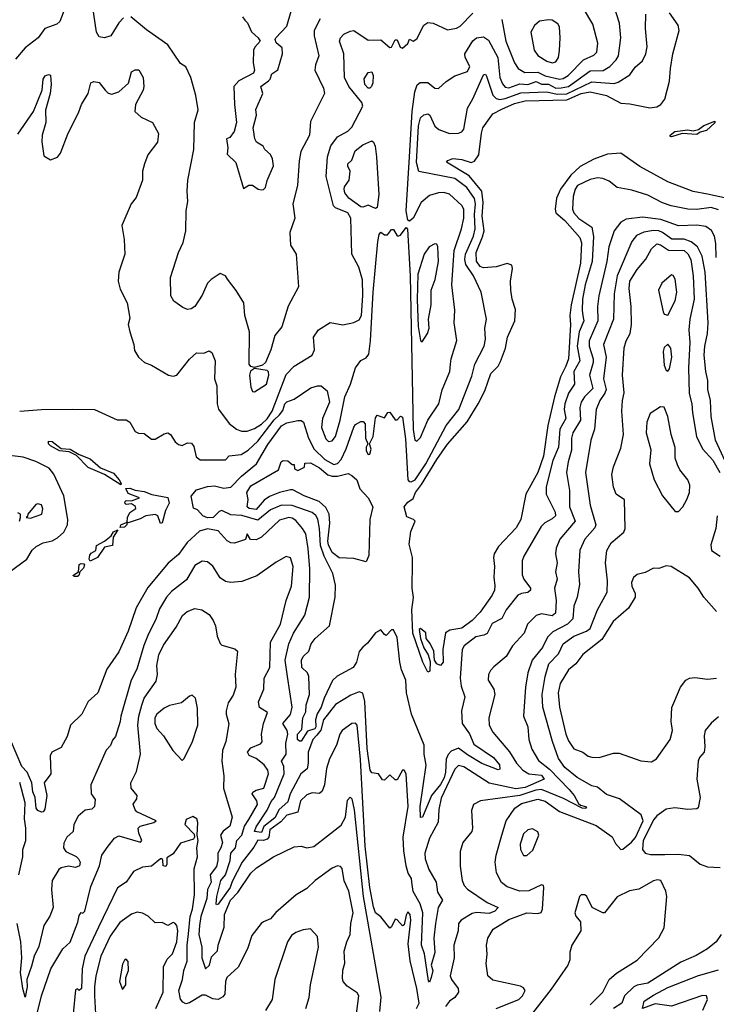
# Model space of a CAD drawing. Extents: x 1268547 to 1425625, y 515768 to 616754.
# Tile 372 of 507: x 1341345 to 1345204, y 592658 to 598115. Entities that reach past the tile are written whole.
import ezdxf

# ---------------------------------------------------------------- set-up
doc = ezdxf.new("R2010")
doc.units = 0

msp = doc.modelspace()

# ---------------------------------------------------------------- linework, layer by layer
at = {"layer": '0CON10XD'}
for points in [[(1341635.3, 598284.7), (1341567.1, 598105), (1341550, 598090), (1341483.9, 598066.1), (1341446.5, 598013.5), (1341375, 597959.1), (1341322.5, 597895)], [(1341345, 595944.6), (1341465, 595953.9), (1341635, 595956.2), (1341760, 595955), (1341885, 595897.8), (1341935, 595897.5), (1341955, 595883.8), (1341985, 595832), (1342003.2, 595823.2), (1342035, 595820.8), (1342075, 595790), (1342095, 595790), (1342145, 595820), (1342165, 595825.5), (1342180, 595815), (1342205.7, 595775), (1342225, 595760), (1342245, 595755.7), (1342275, 595770), (1342297.3, 595767.3), (1342310, 595750), (1342322.8, 595692.8), (1342345, 595674.6), (1342484.4, 595675.6), (1342505, 595697.3), (1342571.2, 595705), (1342610.4, 595729.6), (1342665, 595778.3), (1342755, 595896.6), (1342783.8, 595925), (1342801.7, 595948.3), (1342814.5, 595985), (1342825, 595997.4), (1342865, 596012.2), (1342957.5, 596075), (1342994.1, 596085.9), (1343015, 596085.4), (1343048.7, 596058.7), (1343061.5, 595995), (1343022.7, 595905), (1343016.9, 595855), (1343041.6, 595791.6), (1343055, 595777.7), (1343075, 595780), (1343093.5, 595805), (1343119.5, 595895), (1343145.5, 596025), (1343178.2, 596095), (1343205.6, 596184.4), (1343234.3, 596225.7), (1343265, 596240), (1343278.1, 596261.9), (1343288.7, 596335), (1343302.7, 596605), (1343328.7, 596885), (1343336.1, 596923.9), (1343345, 596937.5), (1343365, 596922.5), (1343381.7, 596921.7), (1343405, 596952.5), (1343415, 596952.5), (1343435, 596917.5), (1343445, 596917.5), (1343455, 596920), (1343485, 596962.5), (1343493, 596953), (1343507, 596695), (1343524.2, 595844.2), (1343534.1, 595784.1), (1343545, 595779.1), (1343565, 595800), (1343606, 595895), (1343666.7, 595985), (1343685.8, 596064.2), (1343727.1, 596165), (1343731.9, 596205), (1343734.5, 596235), (1343766.4, 596336.4), (1343752.3, 596435), (1343756.2, 596505), (1343739.1, 596645), (1343751, 596835), (1343792.7, 596955), (1343805.2, 597015), (1343805.2, 597065), (1343795, 597085.4), (1343725, 597147.7), (1343695, 597157.6), (1343665, 597155.3), (1343615, 597139.6), (1343568.3, 597101.7), (1343525, 597015.5), (1343505, 596997.5), (1343495, 597003.3), (1343485.6, 597055), (1343505.1, 597355.1), (1343519.7, 597605), (1343533.5, 597715), (1343545.8, 597754.2), (1343562.6, 597767.4), (1343605, 597767.3), (1343645, 597735.7), (1343665, 597732.5), (1343707.7, 597772.3), (1343755, 597804.4), (1343825, 597827.5), (1343838.1, 597855), (1343811.8, 597905), (1343811.6, 597925), (1343855, 597997.7), (1343875, 598013.4), (1343915, 598020), (1343941.2, 598001.2), (1343994.4, 597905), (1344004.2, 597795), (1344018.6, 597758.6), (1344035, 597740), (1344055, 597736.4), (1344115, 597758.7), (1344160, 597755), (1344205, 597772.6), (1344235, 597757.3), (1344275, 597757), (1344315, 597736.1), (1344343.7, 597736.3), (1344385, 597745.1), (1344505, 597830.9), (1344576.1, 597833.9), (1344614.7, 597855), (1344648.7, 597891.3), (1344661.6, 597915), (1344674, 598014), (1344668.2, 598095), (1344633.2, 598205)], [(1341920.8, 598125), (1341895, 598097.5), (1341850, 598025), (1341813.9, 598013.9), (1341785, 598020), (1341770, 598045), (1341748.1, 598195)], [(1344015.3, 598115), (1344037.6, 597995), (1344085.7, 597875.7), (1344105.5, 597845), (1344142.6, 597822.6), (1344215, 597823.6), (1344255, 597804.4), (1344335, 597784.9), (1344355, 597788.4), (1344382.3, 597805), (1344468.4, 597891.6), (1344525, 597918.5), (1344541.1, 597935), (1344546.9, 597985), (1344519.9, 598089.9), (1344467.4, 598177.4)], [(1343010, 598120), (1342976, 598055), (1342976.1, 598025), (1343001.8, 597915), (1342983.4, 597865), (1342979.4, 597835), (1343027.3, 597735), (1343032.5, 597705), (1342955, 597550), (1342950.8, 597475), (1342902.9, 597385), (1342893, 597333), (1342884.5, 597195.5), (1342857.5, 597095), (1342868.9, 597015), (1342841.4, 596935), (1342845.6, 596865), (1342876.5, 596815), (1342889.2, 596635), (1342833, 596527), (1342797.9, 596412.1), (1342758, 596365), (1342736, 596285), (1342705.7, 596214.3), (1342690, 596200), (1342645, 596187.5), (1342625, 596192.5), (1342616.7, 596205), (1342618.6, 596385), (1342591.9, 596475), (1342587.1, 596545), (1342544.5, 596614.5), (1342496.2, 596676.2), (1342485, 596695.8), (1342455, 596708), (1342405, 596674.3), (1342385, 596654), (1342355, 596588), (1342315.7, 596525), (1342295, 596512.5), (1342275, 596508.8), (1342249.5, 596519.5), (1342198.8, 596555), (1342182.5, 596585), (1342181.1, 596685), (1342224.2, 596825), (1342250.3, 596879.7), (1342265.4, 596944.6), (1342267.5, 597055), (1342277.3, 597107.3), (1342271.9, 597165), (1342275.6, 597225), (1342309.4, 597395), (1342313.1, 597545), (1342333.3, 597615), (1342320, 597695), (1342292.5, 597795), (1342265, 597852.5), (1342235, 597872), (1342165, 597974.5), (1342047.8, 598057.8), (1341961.3, 598131.3)], [(1343245, 594638), (1343225, 594614), (1343210.4, 594555), (1343192.3, 594525), (1343102.7, 594477.3), (1343078.4, 594451.6), (1343030.7, 594355), (1343015.6, 594305), (1342993, 594267), (1342983.5, 594235), (1342985.1, 594195), (1342979.2, 594185), (1342938.8, 594171.2), (1342905, 594115.4), (1342895, 594115.5), (1342884.1, 594125), (1342883.9, 594155), (1342908.3, 594181.7), (1342913.6, 594245), (1342930.5, 594279.5), (1342932.7, 594317.3), (1342950.2, 594375), (1342946.7, 594475), (1342938.7, 594495), (1342907.7, 594525), (1342905.2, 594565), (1342915.9, 594585), (1342946.4, 594615), (1342960, 594655), (1342981.9, 594685), (1343061.2, 594755), (1343093.1, 594915), (1343095, 594980), (1343080.4, 595045), (1343032.3, 595142.3), (1343011.3, 595201.3), (1343005.8, 595295.8), (1342996.5, 595346.5), (1342986.1, 595366.1), (1342965, 595382.8), (1342855, 595422.3), (1342795, 595424), (1342735, 595399), (1342665, 595340.6), (1342575, 595367.7), (1342515, 595371.2), (1342465, 595394.5), (1342450.2, 595389.8), (1342416.7, 595355), (1342385, 595354.6), (1342360, 595365), (1342329.2, 595399.2), (1342308.1, 595408.1), (1342294.8, 595474.8), (1342325, 595508.7), (1342385, 595527.5), (1342425, 595530.5), (1342475, 595519), (1342515, 595524.3), (1342574.2, 595585.8), (1342656.2, 595653.8), (1342719.8, 595760.2), (1342795, 595864.7), (1342825, 595880.9), (1342885, 595892.9), (1342905, 595892.5), (1342916.2, 595885), (1342943.9, 595795), (1342975.7, 595735), (1343035, 595678.1), (1343085, 595649.3), (1343105, 595654.2), (1343125, 595677.2), (1343152.8, 595737.2), (1343195, 595857.1), (1343205, 595870.6), (1343235, 595887.8), (1343247.7, 595887.7), (1343257.8, 595875), (1343260.3, 595795), (1343272.5, 595765), (1343264.1, 595745.9), (1343263.6, 595725), (1343275, 595704.2), (1343285, 595707.1), (1343292.5, 595735), (1343282.5, 595765), (1343303.3, 595805), (1343315, 595907.5), (1343325, 595922.5), (1343365, 595907.5), (1343385, 595937.5), (1343395, 595940), (1343425, 595897.5), (1343435, 595897.5), (1343455, 595917.5), (1343465, 595912.5), (1343481.8, 595791.8), (1343494.8, 595565), (1343502.2, 595555), (1343513.1, 595553.1), (1343535, 595565.4), (1343595, 595652.6), (1343706.8, 595865), (1343776.9, 595955), (1343850.3, 596139.7), (1343866.9, 596205), (1343917.9, 596305), (1343924.5, 596345), (1343922.2, 596405), (1343930.5, 596455), (1343901.2, 596605), (1343859.4, 596695), (1343817.1, 596757.1), (1343811, 596785), (1343813.9, 596815), (1343859.1, 596915), (1343868.8, 596955), (1343865.1, 597035), (1343870.5, 597095), (1343865, 597123.8), (1343821, 597185), (1343755, 597234.4), (1343555, 597273.8), (1343543.7, 597323.7), (1343553.3, 597526.7), (1343565, 597570.5), (1343583.1, 597586.9), (1343605, 597593.3), (1343616.1, 597585), (1343644.6, 597525), (1343665.9, 597505.9), (1343725, 597483.6), (1343775, 597485.6), (1343795, 597492.5), (1343805, 597507.5), (1343825.5, 597625), (1343855, 597675.7), (1343915, 597810), (1343925, 597812.5), (1343931.4, 597801.4), (1343966.7, 597696.7), (1343985, 597677.6), (1344005, 597671.8), (1344035, 597677.3), (1344120.6, 597709.4), (1344265, 597714.9), (1344322.8, 597702.8), (1344375, 597704.6), (1344515, 597770), (1344638.6, 597761.4), (1344660.9, 597769.1), (1344725, 597809.6), (1344755, 597851.5), (1344795, 597887.5), (1344814, 597926), (1344821.1, 597965), (1344810.9, 598065), (1344813.8, 598145)], [(1342591.7, 598111.7), (1342607, 598097), (1342628.3, 598048.3), (1342666.2, 598015), (1342676.2, 597995), (1342647.4, 597962.6), (1342640, 597945), (1342637.8, 597875), (1342645.7, 597835), (1342640.8, 597819.2), (1342558, 597775), (1342531.8, 597745), (1342534.7, 597644.7), (1342546, 597545), (1342533.3, 597495), (1342508.3, 597461.7), (1342490, 597455), (1342497.5, 597405), (1342495, 597370), (1342542.7, 597322.7), (1342585, 597180), (1342615, 597197.5), (1342635, 597197.5), (1342666.2, 597176.2), (1342682.5, 597172.5), (1342695.5, 597174.5), (1342707.1, 597185), (1342716.5, 597223.5), (1342750, 597305), (1342745.8, 597344.2), (1342735, 597368), (1342703.8, 597395), (1342693, 597413), (1342657.5, 597435), (1342646.7, 597455), (1342638.8, 597515), (1342656.7, 597585), (1342653.6, 597616.4), (1342691.2, 597705), (1342680, 597745), (1342722.5, 597775), (1342732.5, 597785), (1342742.5, 597815), (1342775, 597837.5), (1342800, 597925), (1342798.8, 597958.8), (1342766.4, 597986.4), (1342760, 598005), (1342763.8, 598015), (1342825, 598078.8), (1342848.9, 598161.1)], [(1342580, 598130), (1342591.7, 598111.7)], [(1342865, 596194.7), (1342965.6, 596255), (1342977.5, 596285), (1342972.5, 596355), (1343000, 596395), (1343065, 596435.8), (1343135, 596424), (1343195, 596436.2), (1343225, 596452), (1343238.7, 596475), (1343245.8, 596585.8), (1343243.1, 596673.1), (1343222.9, 596742.9), (1343185.2, 596815), (1343178.8, 597015), (1343161.8, 597045), (1343095, 597071.1), (1343083, 597083), (1343042.5, 597245), (1343050.8, 597355), (1343069.1, 597415), (1343105.2, 597464.8), (1343162.5, 597497.5), (1343185, 597518.8), (1343245.4, 597635), (1343240, 597655), (1343167.7, 597745), (1343144, 597795), (1343139.7, 597925), (1343116.5, 597995), (1343122.5, 598015), (1343140, 598035), (1343175, 598051.5), (1343195.6, 598054.4), (1343275, 598001.8), (1343345, 598003.3), (1343395, 597960), (1343405, 597962.5), (1343425, 598003.3), (1343435, 598003.3), (1343451.7, 597961.7), (1343465, 597957.5), (1343495, 597982.5), (1343505, 598007.5), (1343525, 597996), (1343545, 598009.2), (1343584.5, 598085), (1343605, 598098.5), (1343634.6, 598094.6), (1343715, 598058.5), (1343765, 598067.5), (1343785, 598079.5), (1343855, 598151.2)], [(1345265, 597123.9), (1345155, 597148.4), (1345075, 597162.9), (1344935.7, 597215.7), (1344780.5, 597300.5), (1344675, 597374.6), (1344601.5, 597368.5), (1344525, 597341.6), (1344449.5, 597300.5), (1344397, 597253), (1344341.5, 597175), (1344318.1, 597125), (1344311.1, 597065), (1344315.4, 597045), (1344365, 597001.4), (1344446.8, 596906.8), (1344457.2, 596877.2), (1344452, 596765), (1344400.5, 596535), (1344392.5, 596475), (1344396.4, 596425), (1344384.1, 596235), (1344370.9, 596195), (1344339.7, 596135), (1344307.8, 596025), (1344270, 595865), (1344246, 595695), (1344214.4, 595605), (1344149.2, 595485), (1344121.8, 595345), (1344095, 595298.9), (1343997.3, 595195), (1343973.6, 595155), (1343968.9, 595135), (1343974.4, 595085), (1343970.6, 595025), (1343977.5, 594977.5), (1343975, 594953.3), (1343961.9, 594925), (1343895, 594830.8), (1343851.4, 594785), (1343795, 594742.7), (1343728.3, 594731.7), (1343703.7, 594716.3), (1343688.2, 594625), (1343690, 594555), (1343676.7, 594535), (1343656, 594545), (1343642.5, 594565), (1343638.1, 594615), (1343617.8, 594657.8), (1343596.2, 594685), (1343595, 594717.5), (1343565, 594740), (1343557.5, 594735), (1343564.3, 594685), (1343583.2, 594633.2), (1343608.2, 594595), (1343618.7, 594558.7), (1343616.4, 594503.6), (1343605, 594498), (1343578.5, 594555), (1343522.9, 594715), (1343517.7, 594845), (1343526.7, 594913.3), (1343518.8, 594965), (1343520.2, 595105), (1343521.6, 595135), (1343502.1, 595207.9), (1343512.2, 595277.8), (1343536.5, 595335), (1343526.7, 595345), (1343489.5, 595359.5), (1343475.2, 595415), (1343495, 595441.2), (1343525, 595461.4), (1343536.9, 595495), (1343571.5, 595538.5), (1343655, 595678), (1343715, 595763), (1343824, 595886), (1343883.7, 595985), (1343922, 596058), (1343955, 596153.3), (1343995.2, 596194.8), (1344009.1, 596220.9), (1344035.5, 596294.5), (1344046.4, 596355), (1344087, 596445), (1344090.7, 596509.3), (1344072.9, 596565), (1344065.2, 596615), (1344064.4, 596665.6), (1344075.3, 596735), (1344071.5, 596755), (1344045, 596764.3), (1343985, 596744.1), (1343915, 596739.2), (1343895, 596747.7), (1343875, 596777.1), (1343872.8, 596825), (1343909.3, 596910.7), (1343916.9, 596945), (1343906, 597026), (1343912.1, 597102.1), (1343905.1, 597165.1), (1343835, 597249.7), (1343709.2, 597325), (1343715.8, 597335), (1343745, 597344.7), (1343795, 597339.7), (1343845, 597324.1), (1343865, 597330.4), (1343888.5, 597365), (1343902.4, 597485), (1343911.3, 597515), (1343965, 597593.1), (1344015, 597618.8), (1344085, 597650), (1344145, 597664.8), (1344375, 597670.3), (1344455, 597705.4), (1344505, 597714.7), (1344595, 597694.5), (1344675, 597651.2), (1344725, 597648.5), (1344835, 597626.4), (1344875, 597631.9), (1344896.2, 597643.8), (1344918.1, 597675), (1344945, 597773.3), (1344949.7, 597845), (1344963.7, 597925), (1344997.7, 598055), (1344991.6, 598085), (1344945, 598152.7)], [(1344295, 597876.2), (1344315, 597881.5), (1344330.4, 597905), (1344335.3, 597944.7), (1344339.6, 598015), (1344335.5, 598075.5), (1344325, 598092.5), (1344295, 598111.9), (1344274.3, 598114.3), (1344225, 598105.6), (1344197.2, 598082.8), (1344176.7, 598045), (1344195.4, 597945), (1344215, 597915.5), (1344264.3, 597885), (1344295, 597876.2)], [(1341335, 597480.8), (1341422.3, 597605), (1341468.8, 597725), (1341474.6, 597785.4), (1341486.8, 597803.2), (1341505, 597811.2), (1341515, 597806.7), (1341519.7, 597755), (1341513.5, 597705), (1341487.6, 597612.4), (1341490, 597545), (1341470.4, 597475), (1341467.7, 597437.7), (1341479.3, 597359.3), (1341515, 597338.8), (1341555, 597352), (1341571.4, 597375), (1341613.7, 597486.3), (1341671.2, 597598.8), (1341687.5, 597645), (1341724.4, 597705), (1341738.6, 597765), (1341755, 597771.8), (1341785.9, 597765.9), (1341818.1, 597725), (1341835, 597707.1), (1341855, 597701.9), (1341895, 597715.5), (1341947.7, 597762.3), (1341965, 597826), (1341985, 597836.2), (1342005, 597836.2), (1342028.9, 597795), (1342032.5, 597745), (1342028.5, 597725), (1341986.5, 597645), (1341982.9, 597605), (1342018.8, 597575), (1342081.2, 597545), (1342113.9, 597483.9), (1342109.2, 597435), (1342055.6, 597365), (1342037.1, 597315), (1342024.4, 597275), (1342025.7, 597225), (1341990.2, 597129.8), (1341962.5, 597095), (1341910.8, 596975), (1341924.1, 596895.9), (1341926.9, 596815), (1341894.4, 596715.6), (1341891.4, 596665), (1341901.3, 596621.3), (1341940, 596545), (1341955, 596460), (1341946.2, 596425), (1341954.4, 596385), (1341977.1, 596315), (1341981.7, 596281.7), (1342002.5, 596245), (1342036.2, 596215), (1342075, 596200), (1342170, 596145), (1342195, 596139.4), (1342216, 596145), (1342286.3, 596233.7), (1342325, 596269.2), (1342365, 596266.7), (1342395, 596280), (1342409.5, 596269.5), (1342427.4, 596225), (1342424.7, 596125), (1342436.7, 596085), (1342439.2, 595985), (1342447, 595957), (1342505, 595877.5), (1342545.9, 595845.9), (1342574.1, 595834.1), (1342604.6, 595834.6), (1342645, 595848.7), (1342685, 595872.4), (1342715, 595902.2), (1342743.5, 595945), (1342821, 596149), (1342865, 596194.7)], [(1343275, 597734.6), (1343256.9, 597755), (1343253.4, 597786.6), (1343275, 597821.5), (1343295, 597826.5), (1343303.6, 597805), (1343300.2, 597765), (1343293.1, 597745), (1343285, 597735.5), (1343275, 597734.6)], [(1344955, 597464.6), (1344947.5, 597467.5), (1344948.6, 597475), (1344974.1, 597495.9), (1345045, 597504.5), (1345075, 597499.1), (1345104.1, 597505.9), (1345135, 597527.9), (1345195, 597552.5), (1345195, 597543.3), (1345148.6, 597501.4), (1345115, 597491.5), (1345095, 597478.2), (1345015, 597483.1), (1344955, 597464.6)], [(1343315, 597068.1), (1343275, 597087.4), (1343245, 597075.4), (1343235, 597077.3), (1343168.7, 597125), (1343146.8, 597155), (1343142.5, 597175), (1343145, 597188), (1343170.5, 597225), (1343175.6, 597275.6), (1343162.6, 597302.6), (1343162.9, 597315), (1343184.4, 597335.6), (1343202.7, 597387.2), (1343245, 597421.5), (1343295, 597443.5), (1343305, 597436.5), (1343314.5, 597414.5), (1343321.5, 597355), (1343333.7, 597146.3), (1343325, 597073.8), (1343315, 597068.1)], [(1345215, 597060), (1345175, 597073.3), (1345095, 597062.3), (1345045, 597064.3), (1344954, 597084), (1344905, 597100), (1344825, 597142.5), (1344735, 597170), (1344654.6, 597184.6), (1344610.7, 597220.7), (1344575, 597235.3), (1344545, 597237.6), (1344505, 597228.8), (1344435, 597195.7), (1344422.1, 597175), (1344410.8, 597135), (1344406.3, 597065), (1344415, 597044.7), (1344442.3, 597012.3), (1344514, 596965), (1344523.3, 596913.3), (1344515.5, 596775), (1344477.4, 596645), (1344463.3, 596565), (1344459.8, 596505), (1344464.3, 596474.3), (1344469.8, 596445), (1344443.2, 596385), (1344432.5, 596305), (1344446.9, 596225), (1344414.1, 596165), (1344418.3, 596095), (1344384.6, 596045.4), (1344364.8, 595985), (1344361.5, 595955), (1344369.8, 595905), (1344337.5, 595845), (1344329.6, 595745), (1344298.2, 595671.8), (1344261.8, 595525), (1344262, 595485), (1344310.7, 595385), (1344312.1, 595365), (1344295, 595348.8), (1344253, 595327), (1344234.1, 595305.9), (1344137.6, 595142.4), (1344128.5, 595115), (1344127.9, 595037.9), (1344137.5, 595015), (1344174.4, 594965), (1344173.8, 594953.8), (1344159.5, 594940.5), (1344125, 594935.4), (1344105, 594924.5), (1344040, 594845), (1344015, 594796.9), (1343961.4, 594768.6), (1343935, 594713.2), (1343916.5, 594703.5), (1343872.3, 594695), (1343806.5, 594645), (1343796.1, 594625), (1343784, 594465), (1343791.2, 594421.2), (1343811.1, 594361.1), (1343791.9, 594285), (1343795.9, 594215), (1343836.6, 594156.6), (1343860.3, 594100.3), (1343970.4, 594025), (1344001.8, 593985), (1344005, 593961.2), (1343995, 593956.5), (1343905, 593992.9), (1343825, 594039.7), (1343775, 594078), (1343735, 594061.5), (1343717.6, 594042.4), (1343707.2, 594017.2), (1343703.7, 593943.7), (1343696.1, 593913.9), (1343675, 593875.8), (1343626.3, 593815), (1343576.7, 593695), (1343565, 593693.3), (1343563.8, 593755), (1343596.3, 593983.7), (1343586, 594045), (1343585.1, 594095), (1343515.8, 594265.8), (1343486.8, 594385), (1343483.3, 594455), (1343460.7, 594510.7), (1343450.7, 594555), (1343435, 594690), (1343415, 594732.5), (1343405, 594732.5), (1343375, 594702.5), (1343365, 594706.7), (1343345, 594732.5), (1343315, 594716.7), (1343271.2, 594658.8), (1343245, 594638)], [(1345203.6, 596796.4), (1345201.7, 596875), (1345194.1, 596915), (1345176.1, 596946.1), (1345145, 596968.5), (1345095, 596976.7), (1344995, 596971.4), (1344897.2, 597007.2), (1344795, 597020.7), (1344705, 597008.8), (1344675, 596993.1), (1344637.9, 596945), (1344609.2, 596855), (1344597.4, 596775), (1344552.3, 596585), (1344545.8, 596525), (1344547.2, 596445), (1344499.5, 596335), (1344499.4, 596305), (1344521.8, 596235), (1344521.5, 596215), (1344501.5, 596145), (1344520.1, 596069.9)], [(1345285.4, 595595.4), (1345200, 595785), (1345175.3, 595914.7), (1345172.1, 596005), (1345156.8, 596065), (1345157, 596115), (1345144.8, 596165), (1345136.7, 596255), (1345139.3, 596305), (1345155.6, 596375), (1345158, 596435), (1345142.5, 596715), (1345124.8, 596805), (1345098.9, 596855), (1345063.9, 596883.9), (1345025, 596898), (1344957.7, 596897.7), (1344906.1, 596936.1), (1344885, 596944.8), (1344855, 596947), (1344802.6, 596937.4), (1344762.2, 596917.8), (1344735, 596884.5), (1344655.1, 596694.9), (1344638.3, 596595), (1344634.2, 596455), (1344578.9, 596315), (1344593.9, 596245), (1344579.6, 596125), (1344594, 596065), (1344586.6, 596045), (1344557.6, 596005), (1344537.4, 595955), (1344529.4, 595845), (1344508.2, 595785), (1344479.3, 595605), (1344505.8, 595425), (1344535.5, 595315), (1344531.5, 595298.5), (1344475.4, 595235), (1344447.7, 595175), (1344440, 595055), (1344445.8, 594984.2), (1344432.2, 594915), (1344414.1, 594865), (1344409.7, 594795), (1344378.7, 594765), (1344298.2, 594721.8), (1344268.1, 594691.9), (1344241.6, 594635), (1344184.1, 594565), (1344159.7, 594495), (1344146.5, 594415), (1344135.4, 594255.4), (1344159.2, 594195), (1344164.6, 594125), (1344181.7, 594071.7), (1344219.5, 594009.5), (1344280.4, 593960.4), (1344388.2, 593848.2), (1344415.5, 593815.5), (1344440.8, 593770.8), (1344451.4, 593761.4), (1344479.6, 593755), (1344484.2, 593745), (1344477.4, 593742.6), (1344461.1, 593745), (1344358.1, 593798.1), (1344235, 593847.8), (1344204.8, 593844.8), (1344115, 593815.9), (1343897.5, 593785), (1343858.8, 593765), (1343847.7, 593732.3), (1343853.1, 593635), (1343849.4, 593615), (1343799.4, 593555), (1343784.6, 593505.4), (1343785.7, 593424.3), (1343795.5, 593345), (1343806.7, 593316.7), (1343825.3, 593295.3), (1343935, 593222), (1343996, 593195), (1343977.5, 593175), (1343945, 593161.6), (1343875, 593167.5), (1343851.4, 593161.4), (1343790, 593125), (1343775.4, 593105), (1343774.6, 593065.4), (1343750, 592985), (1343752.5, 592915), (1343729.3, 592815), (1343736.7, 592795), (1343773.1, 592745), (1343776.1, 592725), (1343755, 592695.5), (1343725, 592675.6), (1343704.1, 592645)], [(1343575, 596328.8), (1343603.2, 596375), (1343612.7, 596405), (1343608.8, 596455), (1343623.5, 596535), (1343624.8, 596615.2), (1343646, 596675), (1343664, 596775), (1343661.5, 596855), (1343655, 596870), (1343645, 596873.1), (1343613.3, 596856.7), (1343585, 596814.3), (1343549.7, 596705), (1343546.9, 596563.1), (1343552.9, 596415), (1343565, 596337.5), (1343575, 596328.8)], [(1343985, 592635.4), (1344108.9, 592685), (1344130.8, 592705), (1344145.6, 592735), (1344135, 592750), (1344118.5, 592758.5), (1343965, 592790.9), (1343937.8, 592815), (1343928.2, 592885), (1343933.8, 592935), (1343930.5, 592985), (1343938.9, 593025), (1343966.9, 593075), (1344055, 593127.3), (1344155, 593164.7), (1344215, 593161.9), (1344232.9, 593167.1), (1344240.9, 593185), (1344248.8, 593305), (1344246.1, 593316.1), (1344235, 593320.5), (1344165, 593287.1), (1344115.3, 593284.7), (1344045, 593309.3), (1344013.2, 593333.2), (1343986.4, 593386.4), (1343979.3, 593445), (1343984.7, 593485), (1344015.2, 593594.8), (1344039.1, 593675), (1344087.6, 593745), (1344125, 593770), (1344215, 593794.4), (1344255, 593783.9), (1344335.6, 593725.6), (1344539, 593649), (1344625.9, 593585.9), (1344645, 593549.2), (1344675, 593515.8), (1344685, 593517.5), (1344733.6, 593556.4), (1344756.7, 593583.2), (1344798.2, 593675), (1344787.5, 593707.5), (1344666.8, 593796.8), (1344595, 593820), (1344545, 593860.9), (1344515, 593869.2), (1344432.7, 593915), (1344365, 593970.6), (1344330.3, 594020.3), (1344296.6, 594115), (1344243, 594305), (1344239.8, 594375), (1344254.8, 594475), (1344276.3, 594545), (1344329.2, 594600.8), (1344355.4, 594655), (1344415, 594698.4), (1344484.8, 594725.2), (1344505, 594740.4), (1344545, 594844.4), (1344598.3, 594941.7), (1344600.6, 595005), (1344589.7, 595105), (1344596.4, 595173.6), (1344620.4, 595215), (1344690.6, 595275), (1344698.9, 595295), (1344694.5, 595454.5), (1344649.2, 595485), (1344633.4, 595523.4), (1344624.5, 595595), (1344633.9, 595636.1), (1344675, 595740), (1344690, 595815), (1344680.5, 595945), (1344683.8, 596005), (1344693.8, 596046.2), (1344683.1, 596145), (1344693.8, 596296.2), (1344705, 596334), (1344726.4, 596375), (1344734.1, 596425), (1344732.7, 596525), (1344721.1, 596625), (1344724.8, 596665), (1344765, 596730.9), (1344812.8, 596787.2), (1344843.8, 596845), (1344875, 596871.6), (1344895, 596866.8), (1344938, 596838), (1345025, 596835.9), (1345045, 596817.4), (1345061.7, 596785), (1345076.2, 596695), (1345080.8, 596565), (1345056.7, 596455), (1345051.4, 596395), (1345057.4, 596325), (1345049.8, 596185), (1345052.6, 596042.6), (1345068.3, 595985), (1345071.1, 595935), (1345093.3, 595805), (1345127.2, 595737.2), (1345185, 595673.1), (1345223.6, 595605)], [(1344935, 596477.5), (1344975, 596556.7), (1344985.4, 596605), (1344975, 596677.5), (1344965, 596697.5), (1344955, 596700), (1344902, 596655), (1344884.2, 596615), (1344908.8, 596495), (1344915, 596483.3), (1344935, 596477.5)], [(1344935, 596167.5), (1344945, 596180), (1344956.9, 596245), (1344952, 596295), (1344935, 596316.7), (1344915, 596297.5), (1344910, 596275), (1344915, 596200), (1344925, 596170), (1344935, 596167.5)], [(1342645, 596052.5), (1342711.5, 596095), (1342725.3, 596145), (1342722.7, 596162.7), (1342715, 596171.4), (1342645, 596182.5), (1342622.9, 596167.1), (1342617.8, 596145), (1342625, 596077.5), (1342635, 596053.8), (1342645, 596052.5)], [(1344520.1, 596069.9), (1344473.8, 596025), (1344454.3, 595995), (1344447.4, 595965), (1344450.9, 595895), (1344409.2, 595825), (1344401.3, 595795), (1344401, 595729), (1344383.1, 595665), (1344374.7, 595604.7), (1344390.3, 595505), (1344390, 595415), (1344422.1, 595335), (1344337.7, 595235), (1344316.1, 595185), (1344312.3, 595155), (1344321.8, 595105), (1344312.7, 595055), (1344322.9, 595015), (1344306.7, 594965), (1344316.6, 594896.6), (1344312.7, 594825), (1344295, 594810.2), (1344235, 594821.1), (1344205, 594812.1), (1344156.9, 594765), (1344138.8, 594715), (1344075, 594644.4), (1344038.9, 594585), (1343971.3, 594528.7), (1343952.3, 594507.7), (1343941.9, 594485), (1343940, 594455), (1343970.5, 594405), (1343976.4, 594375), (1343943.8, 594246.2), (1343946.4, 594205), (1343965, 594166.9), (1344057.4, 594057.4), (1344097.3, 593995), (1344132.7, 593955), (1344164.7, 593934.7), (1344235, 593927), (1344250.3, 593905), (1344145, 593858.6), (1344092.8, 593852.8), (1343945, 593883.2), (1343805, 593974.6), (1343775, 593982.1), (1343755, 593960.5), (1343680.3, 593800.3), (1343667.4, 593737.4), (1343663.4, 593666.6), (1343615, 593578.6), (1343589.2, 593495), (1343591.2, 593465), (1343612, 593405), (1343651.9, 593335), (1343659.2, 593279.3), (1343687.5, 593235), (1343662.8, 593195), (1343648.1, 593105), (1343638.7, 593025), (1343644.1, 592945), (1343624.4, 592875), (1343632.7, 592845), (1343625, 592806.2), (1343615, 592780), (1343608.8, 592788.8), (1343586.9, 592936.9), (1343570, 592985), (1343578.3, 593165), (1343562.6, 593215), (1343523.9, 593283.9), (1343516.4, 593335), (1343514.4, 593355), (1343497.4, 593385), (1343485, 593425.8), (1343472.3, 593507.7), (1343470, 593585), (1343497.3, 593755), (1343485.9, 593935.9), (1343475, 593956), (1343465, 593956), (1343435, 593902.5), (1343425, 593902.5), (1343395, 593930), (1343365, 593900), (1343355, 593902.5), (1343332.5, 593935), (1343295, 593940), (1343286, 593955), (1343269.9, 594075), (1343256.7, 594336.7), (1343245, 594381.5), (1343225, 594389.1), (1343178.7, 594371.3), (1343095, 594319.5), (1343028.7, 594235), (1343012.9, 594177.1), (1342990.8, 594149.2), (1342968.6, 594125), (1342943.8, 594055), (1342943.8, 593995), (1342936.9, 593963.1), (1342902.6, 593935), (1342842.8, 593825), (1342830, 593780), (1342782.3, 593737.7), (1342758, 593692), (1342697.2, 593642.8), (1342685, 593610.9), (1342646.5, 593615), (1342655, 593641.8), (1342716.6, 593733.4), (1342738.2, 593781.8), (1342755.6, 593805), (1342809.4, 593935), (1342808.8, 593975), (1342794.6, 594005), (1342820.5, 594045), (1342818.6, 594105), (1342830.6, 594155), (1342826.2, 594176.2), (1342802.8, 594215), (1342845.7, 594264.3), (1342855.2, 594305), (1342827.6, 594475), (1342814.8, 594565), (1342835.8, 594655), (1342862.3, 594715), (1342925.3, 594814.7), (1342950, 594915), (1342951.7, 595071.8), (1342943.3, 595183.2), (1342929.4, 595265), (1342911.9, 595295), (1342875, 595338.4), (1342855, 595351.3), (1342835, 595355.3), (1342785, 595340.7), (1342685, 595246.8), (1342655, 595231.3), (1342623.1, 595233.1), (1342605, 595265.6), (1342595.8, 595234.2), (1342535, 595213.1), (1342515, 595215.3), (1342495, 595226.2), (1342445, 595281.9), (1342385, 595293.8), (1342340.4, 595279.6), (1342272, 595218), (1342225, 595151.5), (1342167.1, 595102.9), (1342055, 594967.5), (1341990.4, 594855), (1341945.6, 594725), (1341895, 594610.5), (1341828.2, 594515), (1341778.6, 594385), (1341724.5, 594335.5), (1341688.6, 594265), (1341625.8, 594205), (1341607.6, 594142.4), (1341575, 594081.2), (1341523.3, 594055), (1341514.2, 594035), (1341517.1, 593935), (1341480, 593885), (1341494.5, 593815), (1341485, 593738.8), (1341475.7, 593725), (1341465, 593723), (1341445, 593732.9), (1341437.2, 593745), (1341431.6, 593805), (1341418.5, 593835), (1341412.3, 593885), (1341386.1, 593945), (1341356.7, 593975), (1341294.1, 594124.1)], [(1344995, 595390), (1345018.8, 595415), (1345040, 595455), (1345055.7, 595495), (1345056.7, 595535), (1345045.6, 595565), (1345000.9, 595620.9), (1344987.8, 595647.8), (1344975.5, 595685), (1344976.6, 595743.4), (1344954.5, 595815), (1344936, 595916), (1344915, 595966.7), (1344895, 595970), (1344838, 595932), (1344818.2, 595885), (1344815.6, 595825), (1344841.7, 595731.7), (1344833.5, 595653.5), (1344859.4, 595565), (1344906, 595475), (1344975, 595390), (1344995, 595390)], [(1341905, 595537.5), (1341815, 595593.8), (1341723.8, 595633.8), (1341659.6, 595699.6), (1341619.6, 595719.6), (1341565, 595726), (1341515, 595752.5), (1341504.5, 595765), (1341505, 595778.8), (1341525, 595777.1), (1341575, 595737.8), (1341625.2, 595735.2), (1341674.1, 595704.1), (1341735, 595680.2), (1341791.9, 595631.9), (1341865, 595601.6), (1341895.3, 595565), (1341906.7, 595545), (1341905, 595537.5)], [(1341287.4, 595052.6), (1341385, 595124.6), (1341414.5, 595175.5), (1341435.5, 595194.5), (1341474.8, 595215.2), (1341525, 595226.5), (1341555, 595242.5), (1341589.4, 595275), (1341609.2, 595315), (1341611, 595345), (1341588.7, 595475), (1341535, 595596.7), (1341508.7, 595628.7), (1341435, 595666.8), (1341365, 595690.6), (1341245, 595705.4)], [(1343265, 595110.8), (1343195, 595128.8), (1343115, 595132.1), (1343075, 595161.6), (1343055, 595204.5), (1343051.8, 595225), (1343063, 595325), (1343059.5, 595375), (1343041.6, 595411.6), (1343003.6, 595443.6), (1342921.2, 595475), (1342858.3, 595508.3), (1342845, 595508.6), (1342785, 595494.1), (1342728.3, 595471.8), (1342698.4, 595451.6), (1342655, 595399.5), (1342615.2, 595404.8), (1342604.8, 595415), (1342610.7, 595455), (1342604, 595495), (1342625, 595531.9), (1342779.3, 595620.7), (1342793.8, 595665), (1342805, 595672.5), (1342829.5, 595669.5), (1342855, 595650), (1342865, 595650), (1342868, 595625), (1342885, 595616.2), (1342923.5, 595635), (1342923.9, 595656.1), (1342955, 595658.8), (1343005, 595631.9), (1343052.3, 595592.3), (1343075, 595584.6), (1343105, 595585.2), (1343165, 595600), (1343185, 595589.1), (1343211.8, 595565), (1343228.5, 595515), (1343275, 595465.7), (1343302, 595415), (1343284, 595345), (1343278.2, 595145), (1343265, 595110.8)], [(1341900.8, 595300.8), (1341905.7, 595315), (1341940, 595330), (1341941.5, 595355), (1341956, 595384), (1341988, 595405), (1341985.9, 595415.9), (1341965, 595432.5), (1341935, 595427.5), (1341927.5, 595435), (1341930, 595445), (1341935, 595450), (1341965, 595447.5), (1342008, 595465), (1341945, 595489.2), (1341933.1, 595516.9), (1341955, 595518.1), (1341985, 595506.6), (1342035, 595500), (1342076.7, 595483.3), (1342166.2, 595466.2), (1342173.5, 595435), (1342152.1, 595395), (1342135, 595326.2), (1342125, 595323.3), (1342110, 595365), (1342095, 595373.1), (1342043.3, 595365), (1342012.3, 595347.7), (1341945, 595326.7), (1341940, 595330), (1341938.6, 595315), (1341925, 595303.1), (1341900.8, 595300.8)], [(1341343.3, 595335), (1341350, 595355), (1341350, 595375), (1341335, 595382.5)], [(1341405, 595352.5), (1341467.5, 595375), (1341473, 595403), (1341465, 595426.2), (1341445, 595432.5), (1341435, 595427.5), (1341390, 595375), (1341388.3, 595361.7), (1341380, 595355), (1341405, 595352.5)], [(1345207.8, 595365), (1345201.9, 595295), (1345172.5, 595205), (1345177, 595173), (1345225, 595141.2)], [(1341735, 595114.3), (1341730, 595125), (1341733.7, 595146.3), (1341741.8, 595158.2), (1341767.3, 595172.7), (1341770.2, 595199.8), (1341815, 595225.4), (1341852, 595255), (1341863.8, 595276.2), (1341888.3, 595288.3), (1341862.5, 595247.5), (1341859.3, 595200.7), (1341815, 595191.5), (1341775.3, 595134.7), (1341735, 595114.3)], [(1342860, 595085), (1342845, 595132.5), (1342820.9, 595139.1), (1342765, 595107.5), (1342657.9, 595032.1), (1342575, 595000.9), (1342515, 594995.6), (1342485, 595001.9), (1342455, 595022.2), (1342415, 595085.8), (1342385, 595110.8), (1342355, 595114.2), (1342315, 595090), (1342269.3, 595010.7), (1342185, 594946.5), (1342157.9, 594915), (1342119.8, 594850.2), (1342099.7, 594790.3), (1342058.5, 594711.5), (1342033.4, 594646.6), (1341993.1, 594515), (1341962.2, 594455), (1341905.2, 594254.8), (1341901.7, 594225), (1341875, 594142), (1341858.9, 594121.1), (1341848.3, 594091.7), (1341824.5, 594065.5), (1341739.5, 593875), (1341740.6, 593825), (1341763.4, 593793.4), (1341759.8, 593755), (1341745, 593740.2), (1341706.8, 593733.2), (1341669.6, 593700.4), (1341645.5, 593654.5), (1341641.1, 593615), (1341605.6, 593585), (1341589.3, 593550.7), (1341588.1, 593525), (1341601.5, 593505), (1341657.7, 593477.7), (1341671.3, 593465), (1341679.2, 593445), (1341676.2, 593425), (1341655, 593415.3), (1341615, 593424.4), (1341574.4, 593415), (1341561.2, 593405), (1341525.6, 593345), (1341521.2, 593295), (1341530, 593195), (1341512.7, 593147.3), (1341479.6, 593095), (1341451.6, 592978.4), (1341424.4, 592925.6), (1341409.8, 592869.8), (1341384.4, 592795), (1341385.8, 592755), (1341375, 592696.7), (1341361.7, 592745), (1341348.8, 592835), (1341356.3, 592915), (1341350.5, 593005), (1341330.3, 593105)], [(1341648.3, 595028.3), (1341640, 595035), (1341670, 595055), (1341674.7, 595095.3), (1341685, 595101.2), (1341699.6, 595099.6), (1341704.4, 595094.4), (1341699.2, 595075), (1341677.5, 595055), (1341672.5, 595035), (1341665, 595028.6), (1341648.3, 595028.3)], [(1343543.9, 592635), (1343557.5, 592665), (1343545.3, 592745), (1343508.3, 592898.3), (1343497.6, 592992.4), (1343510.8, 593125), (1343508.2, 593155), (1343495, 593170.8), (1343485, 593152.5), (1343475, 593097.5), (1343465, 593093.3), (1343435, 593126.7), (1343425, 593130), (1343405, 593087.5), (1343395, 593080), (1343345, 593143.3), (1343316.2, 593165), (1343305, 593198.8), (1343285, 593306), (1343258.1, 593535), (1343232.6, 594015), (1343214.4, 594204.4), (1343205, 594216.1), (1343185, 594213.5), (1343131.3, 594175), (1343117.6, 594155), (1343099.1, 594095), (1343060.8, 594019.2), (1343044.5, 593965), (1343034.1, 593875), (1343020.5, 593839.5), (1343005, 593826.7), (1342965, 593830.6), (1342935, 593818.6), (1342900.9, 593785), (1342885, 593723.1), (1342825, 593706.2), (1342791.2, 593668.8), (1342731.2, 593625), (1342725.3, 593585), (1342716.6, 593573.4), (1342695, 593566.5), (1342665, 593567.4), (1342641.8, 593528.2), (1342576.7, 593445), (1342521.3, 593338.7), (1342510.9, 593305), (1342445, 593213.4), (1342435, 593210), (1342434.2, 593214.2), (1342437.6, 593255), (1342459.7, 593345), (1342485, 593375.4), (1342510.9, 593455), (1342515.1, 593495), (1342539.5, 593525), (1342548.2, 593565), (1342575.5, 593594.5), (1342591, 593645), (1342615, 593681.8), (1342662, 593765), (1342658.4, 593785), (1342633.4, 593825), (1342636.4, 593833.6), (1342655, 593844.7), (1342697.9, 593855), (1342723.2, 593935), (1342720.3, 593955), (1342698.8, 593985), (1342655, 594019.8), (1342617, 594037), (1342606.4, 594055), (1342625, 594080), (1342679.2, 594100.8), (1342688.2, 594111.8), (1342684.1, 594155), (1342695.7, 594215), (1342717.1, 594275), (1342672.5, 594302.5), (1342667.3, 594335), (1342696.9, 594405), (1342698.8, 594465), (1342730.4, 594525), (1342733.8, 594665), (1342790, 594765), (1342821.1, 594895), (1342850.5, 594975), (1342860, 595085)], [(1345205, 594835.8), (1345134.4, 594915), (1345104, 594965), (1345055, 595022), (1344953.9, 595083.9), (1344925, 595088.8), (1344885, 595074), (1344855, 595074.2), (1344809.7, 595050.3), (1344765, 595040), (1344745, 595023.3), (1344734.4, 594995), (1344736, 594975), (1344754.2, 594935), (1344753.8, 594915), (1344717.3, 594852.7), (1344631.4, 594778.6), (1344570.3, 594679.7), (1344463.7, 594596.3), (1344425.4, 594545), (1344385, 594512.2), (1344338, 594435), (1344327.6, 594385), (1344335.8, 594305), (1344370.8, 594155), (1344385, 594118.6), (1344414.2, 594074.2), (1344465, 594055.5), (1344493.9, 594033.9), (1344515, 594027.3), (1344555, 594026.5), (1344635, 594050), (1344665, 594050), (1344785, 594007.5), (1344845, 594002.5)], [(1341444.6, 592615), (1341465.3, 592705), (1341516.9, 592855), (1341583.7, 592966.3), (1341625, 593003.1), (1341667.4, 593112.6), (1341675, 593150), (1341685, 593166.7), (1341695, 593163.3), (1341705, 593173.3), (1341739.9, 593310.1), (1341787.9, 593425), (1341800.4, 593485), (1341834.3, 593535), (1341870.8, 593579.2), (1341895, 593592.1), (1342015, 593557.3), (1342022.2, 593565), (1342005, 593605.6), (1342001.2, 593635), (1342012.7, 593645), (1342087.5, 593665), (1342100.8, 593675), (1341993.8, 593723.8), (1341984.4, 593735), (1341972.7, 593767.3), (1341993.8, 593796.2), (1341996.2, 593815), (1341963.3, 593855), (1341961.4, 593885), (1341992.2, 593947.8), (1342014.5, 594045), (1342000, 594205), (1342005.2, 594255), (1342020.8, 594315), (1342035, 594355.5), (1342101.8, 594448.2), (1342107.5, 594485), (1342104.2, 594535), (1342115.5, 594595.5), (1342141.9, 594648.1), (1342211.4, 594748.6), (1342246.5, 594813.5), (1342272.2, 594835), (1342315, 594852.2), (1342354.7, 594844.7), (1342395, 594818.5), (1342417.5, 594785), (1342430, 594755), (1342438, 594698), (1342455, 594658), (1342465, 594649.2), (1342537.5, 594627.5), (1342551.2, 594615), (1342539.4, 594485), (1342542.5, 594415), (1342528.2, 594371.8), (1342500.5, 594329.5), (1342489.3, 594285), (1342488.9, 594265), (1342503.2, 594213.2), (1342486.5, 594115), (1342468.4, 594065), (1342465.3, 594005), (1342475.7, 593925), (1342473.5, 593855), (1342521.8, 593695), (1342508.2, 593645), (1342472, 593618), (1342457.4, 593595), (1342468.4, 593555), (1342459.4, 593525)], [(1344845, 594002.5), (1344871.7, 594018.3), (1344948.5, 594125), (1344961.1, 594175), (1344953.3, 594225), (1344956.9, 594303.1), (1345005.4, 594415), (1345035.3, 594454.7), (1345055, 594465.4), (1345085, 594470), (1345155, 594460.6), (1345205, 594466)], [(1342245, 594010), (1342255, 594017.5), (1342300.5, 594109.5), (1342330.9, 594205), (1342329.6, 594299.6), (1342318.8, 594355), (1342300.7, 594370.7), (1342285, 594366), (1342240.7, 594329.3), (1342175, 594314.5), (1342145, 594298.8), (1342105, 594265.4), (1342094.3, 594245), (1342093.8, 594215), (1342105, 594186.5), (1342140.9, 594145), (1342194.2, 594064.2), (1342245, 594010)], [(1345215, 594250.7), (1345175, 594215.3), (1345141.9, 594175), (1345136.4, 594146.4), (1345140, 594085), (1345135.6, 594055), (1345110, 594025), (1345102.7, 594005), (1345096.5, 593905), (1345113.8, 593805), (1345102.7, 593747.3), (1345095, 593741.4), (1345045, 593736.7), (1344973.8, 593746.2), (1344925, 593739.4), (1344875, 593702.1), (1344857.8, 593682.2), (1344799.1, 593565), (1344794.4, 593515), (1344810, 593495), (1344838.9, 593488.9), (1344917.7, 593487.7), (1344995, 593490.9), (1345055, 593481.9), (1345115, 593434.5), (1345155, 593420), (1345225, 593415.8)], [(1341341.2, 593375), (1341362.9, 593475), (1341362.3, 593515), (1341379.6, 593565), (1341379.2, 593635), (1341371.2, 593685), (1341375.9, 593775), (1341345, 593886.7)], [(1342459.4, 593525), (1342443.1, 593495), (1342443, 593455), (1342435, 593422.5), (1342400.7, 593375), (1342404.8, 593335), (1342385.8, 593295), (1342381.8, 593245), (1342349.3, 593145), (1342340.7, 593095), (1342337.6, 593045), (1342354.8, 592975), (1342353.4, 592915), (1342375, 592854.3), (1342395.7, 592875), (1342408.3, 592921.7), (1342440.6, 592955), (1342444.8, 592985.2), (1342477.5, 593085), (1342478.8, 593155), (1342512.5, 593235), (1342552.9, 593277.1), (1342625, 593384.2), (1342656.4, 593413.6), (1342751.2, 593475), (1342865, 593530), (1342904.2, 593534.2), (1342935, 593525.7), (1342975, 593532.5), (1343125, 593651.4), (1343150, 593695), (1343160.9, 593789.1), (1343175, 593806.7), (1343185, 593796.7), (1343197.6, 593735), (1343247.6, 593255), (1343345, 592696.7), (1343338.5, 592618.5)], [(1343211.5, 592605), (1343224.4, 592705), (1343215, 592721.9), (1343158.8, 592758.8), (1343137.5, 592785), (1343132.3, 592802.3), (1343135, 592847.5), (1343146.5, 592886.5), (1343142.7, 592952.7), (1343156.4, 593003.6), (1343176.4, 593045), (1343178.9, 593105), (1343192.2, 593165), (1343167.3, 593285), (1343142.6, 593342.6), (1343131.1, 593411.1), (1343121.4, 593421.4), (1343105.5, 593425.5), (1343075, 593412.1), (1342981.5, 593345), (1342935, 593300), (1342877.1, 593265), (1342763.7, 593166.3), (1342735, 593130.8), (1342695, 593115.8), (1342682, 593105), (1342631.1, 593038.9), (1342606.5, 592965), (1342556.1, 592863.9), (1342493.1, 592806.9), (1342485.4, 592784.6), (1342480.9, 592715), (1342470.3, 592699.7), (1342445, 592684.6), (1342415, 592687.9), (1342375, 592708.4), (1342355, 592708.9), (1342285, 592666.5), (1342265, 592661.1), (1342249.1, 592669.1), (1342236.6, 592686.6), (1342226.8, 592735), (1342247.3, 592795), (1342254.2, 592845), (1342273.5, 592896.5), (1342272.8, 592985), (1342280.7, 593049.3), (1342289.3, 593145), (1342302, 593185), (1342314.2, 593264.2), (1342311.2, 593408.8), (1342330, 593475), (1342325.4, 593525), (1342332.9, 593565), (1342327.5, 593595), (1342331.9, 593665), (1342325.4, 593685.4), (1342305, 593698), (1342267.3, 593682.7), (1342259.2, 593655), (1342311.1, 593601.1), (1342313.5, 593585), (1342307, 593573), (1342235, 593551.8), (1342195, 593492), (1342160.7, 593469.3), (1342160.8, 593435), (1342155, 593421.2), (1342139.7, 593425), (1342137.3, 593457.3), (1342133.9, 593463.9), (1342125, 593464.3), (1342075, 593422.9), (1342025, 593418.1), (1341975.5, 593394.5), (1341935.7, 593335), (1341886.1, 593303.9), (1341781.9, 593085), (1341705.5, 592925), (1341690.3, 592855), (1341687.1, 592745), (1341675, 592734.2), (1341665, 592744), (1341655, 592738.8), (1341640.4, 592605)], [(1344155, 593482), (1344187, 593513), (1344220, 593595), (1344215, 593613.3), (1344185, 593631.2), (1344160, 593625), (1344135, 593602), (1344116.7, 593545), (1344118.6, 593515), (1344135, 593482.5), (1344155, 593482)], [(1344505, 592655.5), (1344574.4, 592725.6), (1344610.5, 592795), (1344650, 592830), (1344765, 592902.5), (1344885, 593027.1), (1344915, 593082.5), (1344929.2, 593255), (1344924.6, 593284.6), (1344896.7, 593345), (1344878.3, 593348.3), (1344855, 593343.1), (1344775, 593296.9), (1344722.6, 593287.4), (1344655, 593253.8), (1344585, 593165.8), (1344575, 593164.2), (1344516.7, 593195), (1344486, 593255), (1344475, 593263.8), (1344455, 593264), (1344446, 593255), (1344420.5, 593165), (1344426.3, 593146.3), (1344452, 593115), (1344452.5, 593065), (1344402.9, 592985), (1344393, 592947), (1344392.5, 592905), (1344381.2, 592875), (1344288.8, 592741.2), (1344185, 592609.4)], [(1342100, 592635), (1342139, 592725), (1342141.1, 592865), (1342161.9, 592908.1), (1342191.4, 592938.6), (1342214.7, 593004.7), (1342221.1, 593065), (1342215.4, 593095), (1342205, 593108.1), (1342195, 593110.6), (1342165, 593095.6), (1342135, 593112), (1342095, 593108.8), (1342057.3, 593147.3), (1342025, 593163.8), (1341995, 593168.2), (1341965, 593158.2), (1341899.2, 593110.8), (1341845.7, 593035), (1341795.3, 592925.3), (1341767.4, 592815), (1341759.2, 592755), (1341760.2, 592705), (1341764.2, 592605)], [(1342930.9, 592635), (1342948.5, 592695), (1342955.4, 592765), (1343000, 592975), (1342994.5, 593034.5), (1342955, 593075.7), (1342915, 593071.3), (1342874.8, 593055.2), (1342851.2, 593038.8), (1342828.1, 593005), (1342758.5, 592795), (1342742.9, 592685), (1342707.1, 592622.9)], [(1345231.1, 593045), (1345203.1, 593005), (1345155.3, 592964.7), (1345092, 592928), (1345007.9, 592892.1), (1344824, 592776), (1344765, 592764.8), (1344746.2, 592755), (1344695.3, 592705), (1344680.9, 592665), (1344633.8, 592635)], [(1341915, 592740), (1341932.5, 592765), (1341933.6, 592806.4), (1341947.5, 592845), (1341946.1, 592896.1), (1341935, 592907.5), (1341925, 592902.5), (1341915, 592880), (1341897.5, 592785), (1341915, 592740)], [(1345128.6, 592625), (1345154.6, 592685), (1345148.5, 592705), (1345126.6, 592706.6), (1344955, 592647.9), (1344865, 592660.9), (1344794.4, 592634.4), (1344804.1, 592675.9), (1344855, 592708.2), (1344935, 592750.7), (1345105, 592818.1), (1345215, 592849.1)]]:
    msp.add_lwpolyline(points, dxfattribs=at)

doc.saveas('drawing.dxf')
